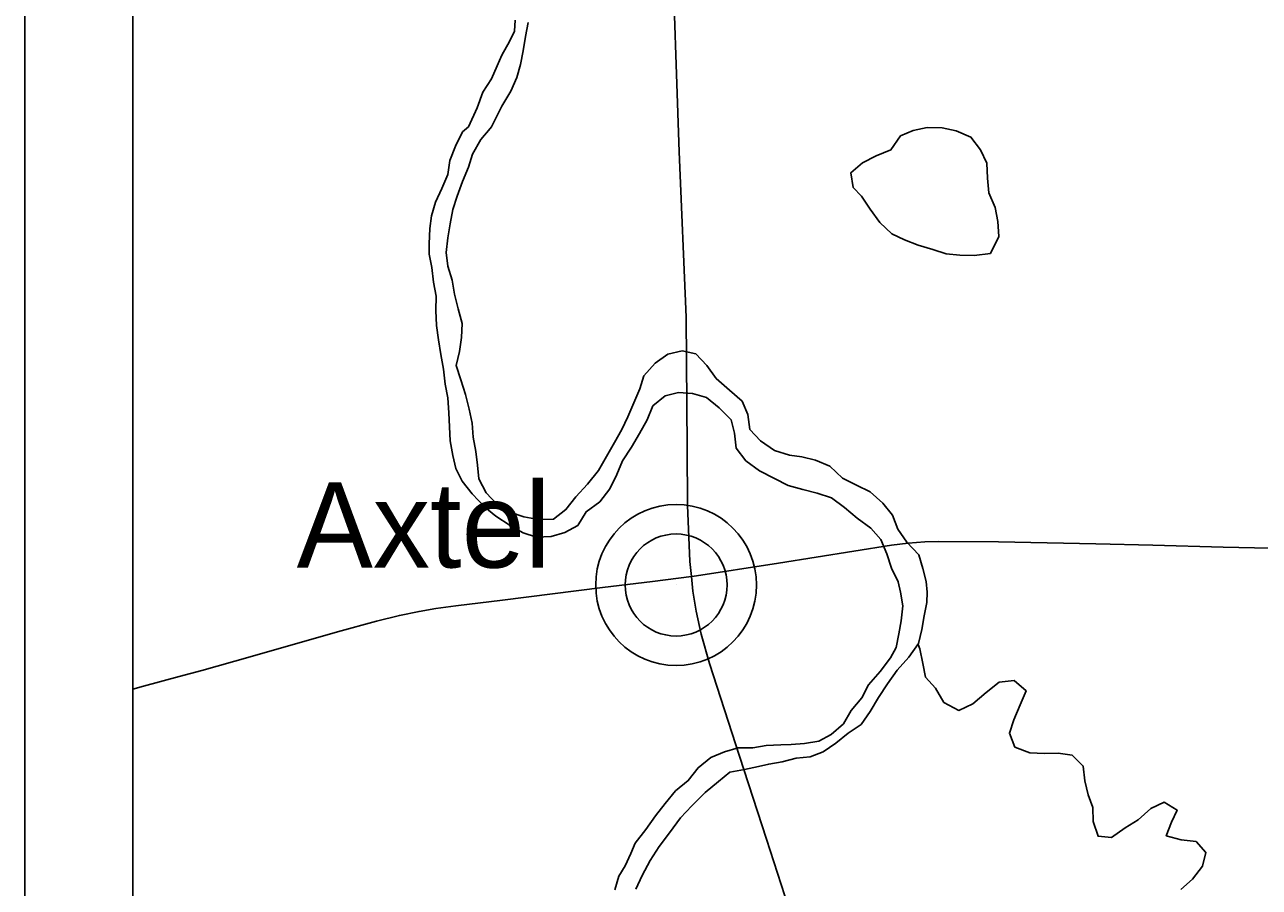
# Model space of a CAD drawing. Extents: x 0 to 34, y 0 to 22.
# Drawn here: x 7.213 to 8.356, y 6.686 to 7.484 of the extents above; entities that cross this region are included whole.
import ezdxf

# ---------------------------------------------------------------- set-up
doc = ezdxf.new("R2010")
doc.units = 0
for name, color, linetype in [('GM_X_County_Road', 7, 'Continuous'), ('GM_X_Major_River', 7, 'Continuous'), ('GM_X_Minor_Lake', 7, 'Continuous'), ('GM_X_Minor_River', 7, 'Continuous'), ('GM_X_Rail_Line', 7, 'Continuous'), ('GM_X_State_Route', 7, 'Continuous'), ('GM_X_Unincorporated', 7, 'Continuous'), ('GM_X_Unincorporated_Location', 7, 'Continuous'), ('GM_X_Unincorporated_Text', 7, 'Continuous'), ('SH_Cut_Line', 7, 'Continuous'), ('SH_Data', 7, 'Continuous')]:
    doc.layers.add(name, color=color, linetype=linetype)

msp = doc.modelspace()

# ---------------------------------------------------------------- linework, layer by layer
at = {"layer": 'GM_X_County_Road'}
for points in [[(7.8303, 6.9737), (7.831, 6.9738), (7.9108, 6.9861), (8.0153, 7.0026), (8.0307, 7.0045), (8.0463, 7.0057), (8.0587, 7.0061), (8.1144, 7.0057), (8.2043, 7.0039), (8.2572, 7.0027), (8.3221, 7.0009), (8.3657, 7)], [(7.3135, 6.8693), (7.3233, 6.8722), (7.3563, 6.8812), (7.3774, 6.8868), (7.4222, 6.8994), (7.503, 6.9226), (7.539, 6.9324), (7.5601, 6.9376), (7.5784, 6.9413), (7.5938, 6.944), (7.6123, 6.9465), (7.6555, 6.9517), (7.7481, 6.9634), (7.7944, 6.9689), (7.8303, 6.9737)]]:
    msp.add_lwpolyline(points, dxfattribs=at)
at = {"layer": 'GM_X_Major_River'}
for points in [[(7.6673, 7.4884), (7.6666, 7.4782), (7.6621, 7.4686), (7.655, 7.456), (7.6505, 7.4461), (7.6453, 7.4342), (7.6374, 7.4216), (7.6322, 7.4071), (7.6239, 7.3898)], [(7.6454, 7.3898), (7.655, 7.4088), (7.6633, 7.4226), (7.6689, 7.4352), (7.6722, 7.4474), (7.6747, 7.46), (7.6769, 7.4733), (7.6791, 7.4863)], [(7.6239, 7.3898), (7.6186, 7.3849), (7.6119, 7.3719), (7.6067, 7.3585), (7.605, 7.3456), (7.5994, 7.3326), (7.5935, 7.32), (7.5898, 7.3074), (7.5884, 7.2956), (7.5878, 7.2815), (7.5876, 7.272), (7.59, 7.2595), (7.5917, 7.2458), (7.5941, 7.2329), (7.5939, 7.2196), (7.5944, 7.206), (7.5964, 7.1927), (7.5985, 7.179), (7.6009, 7.1654), (7.6026, 7.1517), (7.605, 7.1388), (7.606, 7.1252), (7.607, 7.0993), (7.6095, 7.0857), (7.6123, 7.0735), (7.6181, 7.0618), (7.6274, 7.0502), (7.6393, 7.0378), (7.6493, 7.0295), (7.6627, 7.0209), (7.6745, 7.0142), (7.6871, 7.0102), (7.7005, 7.0107), (7.7133, 7.0143), (7.7251, 7.0209), (7.7329, 7.0335), (7.7454, 7.0428), (7.7547, 7.0547), (7.7614, 7.068), (7.7666, 7.0806), (7.7748, 7.0933), (7.7823, 7.1059), (7.7894, 7.1185), (7.7946, 7.1315), (7.8059, 7.1408), (7.8184, 7.1439), (7.8313, 7.143), (7.8443, 7.1393), (7.8558, 7.1296), (7.867, 7.1187), (7.8702, 7.1062), (7.8718, 7.0925), (7.8807, 7.0808), (7.8934, 7.0715), (7.9072, 7.0644), (7.9198, 7.0577), (7.9335, 7.0541), (7.9465, 7.0508), (7.9599, 7.0464), (7.9718, 7.0374), (7.9837, 7.0277), (7.9963, 7.0183), (8.0056, 7.0078), (8.011, 6.9945), (8.0154, 6.9813), (8.0216, 6.9688), (8.0236, 6.9593), (8.026, 6.9464), (8.0243, 6.9327), (8.0221, 6.9206), (8.0196, 6.908), (8.0144, 6.8984), (8.005, 6.8858), (7.9942, 6.8735), (7.9878, 6.8613), (7.9781, 6.8498), (7.971, 6.8375), (7.9597, 6.8275), (7.948, 6.8213), (7.935, 6.8192), (7.9225, 6.8183), (7.913, 6.8178), (7.8993, 6.8173), (7.8872, 6.8153), (7.8735, 6.8151), (7.861, 6.8115), (7.8481, 6.8061), (7.8364, 6.7968), (7.8274, 6.7849), (7.8157, 6.7753), (7.806, 6.7638), (7.797, 6.7523), (7.788, 6.7396), (7.7782, 6.727), (7.7741, 6.7174), (7.7689, 6.706), (7.763, 6.6964), (7.7593, 6.6838)], [(7.7787, 6.6844), (7.7846, 6.697), (7.7921, 6.7108), (7.8003, 6.7238), (7.8101, 6.7365), (7.8202, 6.7503), (7.8307, 6.7614), (7.8431, 6.7737), (7.8552, 6.7841), (7.8657, 6.7926), (7.8794, 6.795), (7.8923, 6.7978), (7.9018, 6.8002), (7.9143, 6.8023), (7.9272, 6.8055), (7.9401, 6.8068), (7.9522, 6.8114), (7.9639, 6.8196), (7.9753, 6.8288), (7.9873, 6.8366), (7.9956, 6.8488), (8.0034, 6.8618), (8.0116, 6.8745), (8.0206, 6.8871), (8.0315, 6.899), (8.0405, 6.9117), (8.0434, 6.9246), (8.0455, 6.9372), (8.0481, 6.9497), (8.0483, 6.9592), (8.0475, 6.9691), (8.0443, 6.9812), (8.0407, 6.9937), (8.0296, 7.0054), (8.0211, 7.0175), (8.0163, 7.0303), (8.0075, 7.0416), (7.9956, 7.0521), (7.9829, 7.0581), (7.9699, 7.0647), (7.9584, 7.0756), (7.945, 7.0812), (7.9324, 7.0845), (7.921, 7.0858), (7.9072, 7.0902), (7.8942, 7.0992), (7.8842, 7.1097), (7.8825, 7.1234), (7.8771, 7.1359), (7.8655, 7.146), (7.8532, 7.1569), (7.8444, 7.1689), (7.8343, 7.1798), (7.8218, 7.1824), (7.8085, 7.1792), (7.7968, 7.1711), (7.7863, 7.1592), (7.7826, 7.1473), (7.7715, 7.1214), (7.7659, 7.1095), (7.7592, 7.0977), (7.7443, 7.0716), (7.7341, 7.059), (7.7232, 7.0475), (7.7142, 7.0356), (7.7026, 7.0267), (7.6889, 7.0265), (7.6751, 7.029), (7.6625, 7.0331), (7.6503, 7.0405), (7.6403, 7.0511), (7.6337, 7.0639), (7.6324, 7.0768), (7.6307, 7.0893), (7.6283, 7.1026), (7.6274, 7.1155), (7.6246, 7.1284), (7.6214, 7.1421), (7.617, 7.1557), (7.6127, 7.1689), (7.6156, 7.1819), (7.6177, 7.1948), (7.6183, 7.2078), (7.6144, 7.2214), (7.6112, 7.235), (7.6088, 7.2479), (7.6048, 7.2608), (7.6035, 7.2733), (7.6049, 7.287), (7.607, 7.3), (7.6095, 7.3133), (7.6136, 7.3255), (7.6184, 7.3392), (7.6239, 7.3522), (7.6276, 7.3644), (7.6354, 7.3778), (7.644, 7.3882), (7.6454, 7.3898)]]:
    msp.add_lwpolyline(points, dxfattribs=at)
at = {"layer": 'GM_X_Minor_Lake'}
for points in [[(8.1071, 7.2725), (8.1146, 7.2883), (8.1137, 7.302), (8.1113, 7.3149), (8.1054, 7.3285), (8.1041, 7.3422), (8.1036, 7.3559), (8.0977, 7.3683), (8.0888, 7.38), (8.0751, 7.3859), (8.0621, 7.3888), (8.0484, 7.389), (8.0355, 7.3862), (8.0238, 7.3812), (8.0148, 7.3685), (8.0012, 7.3627), (7.9887, 7.3564), (7.9778, 7.3472), (7.9798, 7.3335)], [(8.1071, 7.2726), (8.1146, 7.2883), (8.1137, 7.302), (8.1113, 7.3149), (8.1054, 7.3285), (8.1041, 7.3422), (8.1036, 7.3559), (8.0977, 7.3683), (8.0888, 7.38), (8.0751, 7.3859), (8.0621, 7.3888), (8.0484, 7.389), (8.0355, 7.3862), (8.0238, 7.3812), (8.0148, 7.3685), (8.0012, 7.3627), (7.9887, 7.3564), (7.9778, 7.3472), (7.9798, 7.3335)], [(7.9798, 7.3335), (7.9875, 7.3256), (7.9956, 7.3136), (8.0045, 7.3011), (8.0157, 7.2906), (8.0275, 7.2851), (8.0401, 7.2803), (8.0535, 7.2762), (8.0661, 7.2722), (8.0787, 7.2708), (8.092, 7.2706), (8.1071, 7.2725)], [(7.9798, 7.3335), (7.9875, 7.3256), (7.9956, 7.3136), (8.0045, 7.3011), (8.0157, 7.2906), (8.0275, 7.2851), (8.0401, 7.2803), (8.0535, 7.2762), (8.0661, 7.2722), (8.0787, 7.2708), (8.092, 7.2706), (8.107, 7.2724)]]:
    msp.add_lwpolyline(points, dxfattribs=at)
at = {"layer": 'GM_X_Minor_River'}
msp.add_lwpolyline([(8.0399, 6.9108), (8.0417, 6.9067), (8.0445, 6.8931), (8.0469, 6.8806), (8.0562, 6.8704), (8.0639, 6.8572), (8.0777, 6.8498), (8.0906, 6.856), (8.103, 6.8664), (8.1151, 6.876), (8.1288, 6.8773), (8.1399, 6.868), (8.1343, 6.855), (8.1284, 6.8412), (8.1244, 6.8286), (8.1295, 6.8158), (8.1432, 6.8106), (8.1569, 6.81), (8.1695, 6.8102), (8.1824, 6.8084), (8.1928, 6.7983), (8.1941, 6.7846), (8.1973, 6.7717), (8.2016, 6.76), (8.2018, 6.7471), (8.2065, 6.7334), (8.219, 6.7321), (8.2315, 6.7413), (8.2436, 6.7487), (8.2553, 6.7591), (8.2677, 6.7649), (8.2796, 6.7575), (8.2744, 6.7464), (8.2696, 6.7338), (8.2834, 6.7301), (8.2971, 6.7284), (8.3063, 6.7182), (8.303, 6.7057), (8.2937, 6.6938), (8.2831, 6.6842)], dxfattribs=at)
at = {"layer": 'GM_X_Rail_Line'}
msp.add_lwpolyline([(8.7721, 6.4561), (8.7457, 7.068), (8.7378, 7.3393), (8.7039, 8.518), (8.6819, 9.2469), (8.6815, 9.2629), (8.6724, 9.5947), (8.6653, 9.8694), (8.6645, 9.9038), (8.6629, 9.9259), (8.654, 10.1241), (8.6546, 10.1651), (8.6524, 10.193), (8.6512, 10.2283), (8.6484, 10.3111), (8.6461, 10.3762), (8.644, 10.4094), (8.6408, 10.4647), (7.3135, 10.4647), (7.3135, 6.1554)], dxfattribs=at)
at = {"layer": 'GM_X_State_Route'}
msp.add_lwpolyline([(7.9405, 6.6047), (7.8997, 6.7308), (7.8747, 6.8076), (7.8471, 6.8933), (7.8394, 6.9203), (7.8346, 6.9415), (7.8317, 6.96), (7.8303, 6.9737), (7.8288, 6.9876), (7.8266, 7.0396), (7.8263, 7.0923), (7.8254, 7.2135), (7.819, 7.3665), (7.8117, 7.5735), (7.8061, 7.7315), (7.8057, 7.7413), (7.8003, 7.8836), (7.7938, 8.0388), (7.7857, 8.2248), (7.7831, 8.2921), (7.7809, 8.3489), (7.7743, 8.5524), (7.7728, 8.6083), (7.7741, 8.7146)], dxfattribs=at)
at = {"layer": 'GM_X_Unincorporated'}
for radius in [0.0744, 0.0472]:
    msp.add_circle((7.8161, 6.9658), radius, dxfattribs=at)
at = {"layer": 'GM_X_Unincorporated_Location'}
msp.add_line((7.8161, 6.9658), (7.8161, 6.9658), dxfattribs=at)
at = {"layer": 'SH_Cut_Line'}
msp.add_lwpolyline([(8.7721, 6.4561), (8.7457, 7.068), (8.7378, 7.3393), (8.7039, 8.518), (8.6819, 9.2469), (8.6815, 9.2629), (8.6724, 9.5947), (8.6653, 9.8694), (8.6645, 9.9038), (8.6629, 9.9259), (8.654, 10.1241), (8.6546, 10.1651), (8.6524, 10.193), (8.6512, 10.2283), (8.6484, 10.3111), (8.6461, 10.3762), (8.644, 10.4094), (8.6408, 10.4647), (7.3135, 10.4647), (7.3135, 3.6647)], dxfattribs=at)
at = {"layer": 'SH_Data'}
for p, q in [((7.2135, 10.5647), (7.2135, 3.5647)), ((7.3135, 10.4647), (7.3135, 3.6647))]:
    msp.add_line(p, q, dxfattribs=at)

# ---------------------------------------------------------------- texts
at = {"layer": 'GM_X_Unincorporated_Text'}
msp.add_text('Axtel', height=0.07898, rotation=0, dxfattribs=at).set_placement((7.4651, 6.9819))

doc.saveas('drawing.dxf')
